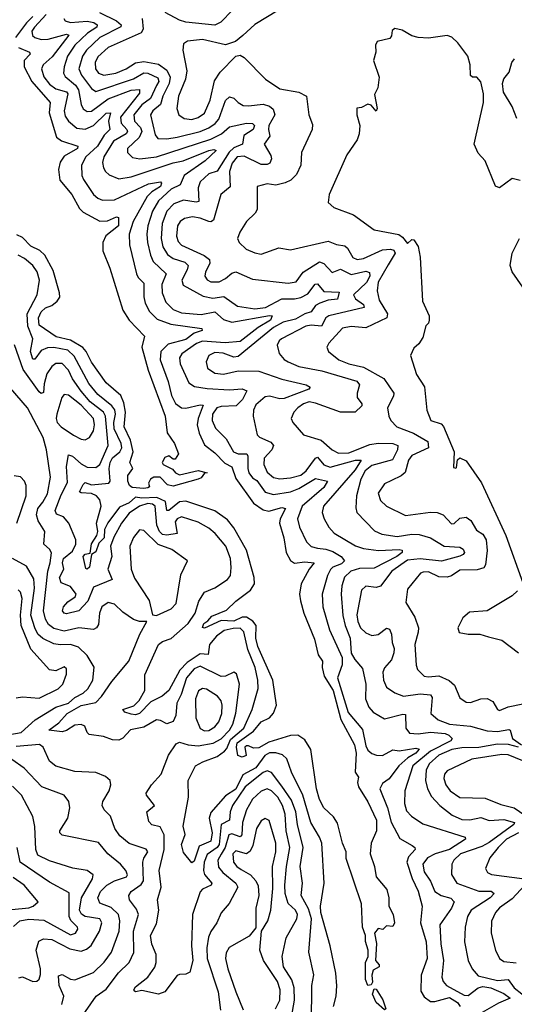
# Model space of a CAD drawing. Extents: x 1552033 to 1694788, y 811965 to 917215.
# Tile 516 of 632: x 1653932 to 1656295, y 890706 to 895410. Entities that reach past the tile are written whole.
import ezdxf

# ---------------------------------------------------------------- set-up
doc = ezdxf.new("R2010")
doc.units = 0

msp = doc.modelspace()

# ---------------------------------------------------------------- linework, layer by layer
at = {"layer": '0CON20XD'}
for points in [[(1653995.4, 895425), (1653965, 895394.2), (1653912.3, 895325)], [(1654059.1, 895435), (1654002, 895375), (1653990.8, 895355), (1653993.1, 895335), (1654003.6, 895325), (1654035, 895315.3), (1654067.6, 895317.6), (1654155, 895340), (1654166.2, 895336.2), (1654087.3, 895232.7), (1654043.6, 895195), (1654036.3, 895175), (1654047, 895137), (1654075, 895101.9), (1654105, 895079.8), (1654155, 895065.5), (1654161.9, 895055), (1654145.2, 894975), (1654149.8, 894949.8), (1654165.5, 894925.5), (1654205, 894891.6), (1654245, 894887.2), (1654285, 894903.8), (1654345, 894963.7), (1654365.2, 894965.2), (1654356.2, 894925), (1654362, 894885), (1654335, 894857.6), (1654303.9, 894806.1), (1654248, 894755), (1654227.8, 894715), (1654229.7, 894665), (1654236.5, 894646.5), (1654284.6, 894575), (1654305, 894556.8), (1654328.3, 894548.2), (1654385, 894548.9), (1654547.8, 894625), (1654605, 894635.5), (1654609.4, 894629.4), (1654605, 894613.7), (1654562.6, 894587.4), (1654541.4, 894565), (1654474, 894445), (1654455.2, 894385), (1654456.2, 894335), (1654490.7, 894195), (1654498.5, 894178.5), (1654525, 894151.2), (1654525.7, 894085.7), (1654532.1, 894055), (1654551.6, 894015), (1654588.4, 893978.4), (1654654.8, 893954.8), (1654802.5, 893935), (1654804.4, 893925), (1654765, 893911.8), (1654725, 893881.6), (1654641, 893859), (1654605.8, 893825), (1654603, 893785), (1654641.9, 893681.9), (1654656.9, 893615), (1654676, 893576), (1654705, 893555.9), (1654725, 893554.2), (1654795, 893570.3), (1654808.1, 893568.1), (1654784.2, 893505), (1654779.4, 893475), (1654789, 893435), (1654815, 893378.2), (1654865, 893341.2), (1654911.7, 893291.7), (1654945, 893273.4), (1654965, 893218.4), (1655049.5, 893099.5), (1655095, 893068.9), (1655122.5, 893062.5), (1655185, 893079), (1655201.8, 893075), (1655175.8, 893025), (1655172.7, 893005), (1655193.4, 892935), (1655204.8, 892864.8), (1655225.6, 892825.6), (1655245, 892813), (1655295, 892820.1), (1655338.4, 892815), (1655314.5, 892785.5), (1655276.7, 892715), (1655269.5, 892665), (1655273, 892633), (1655289.5, 892575), (1655340.3, 892450.3), (1655357.4, 892375), (1655378.5, 892345), (1655376.6, 892315), (1655387, 892273), (1655429.7, 892205), (1655466.7, 892066.7), (1655531.4, 891945), (1655538.9, 891905), (1655534.3, 891815), (1655551.2, 891791.2), (1655545.7, 891765), (1655551.1, 891745), (1655595, 891672.5), (1655636.8, 891585), (1655636.7, 891535), (1655611.9, 891475), (1655605.6, 891425), (1655626.7, 891365), (1655635.6, 891315), (1655686.1, 891253.9), (1655695.8, 891215), (1655696, 891175), (1655715.5, 891135.5), (1655722, 891095), (1655715, 891077.5), (1655685, 891080), (1655667.5, 891062.5), (1655645, 891067.5), (1655626.7, 891045), (1655636.2, 890996.2), (1655631.2, 890915), (1655650, 890895), (1655650, 890885), (1655620.6, 890869.4), (1655614.6, 890845.4), (1655617.6, 890812.4), (1655610.5, 890799.5), (1655595, 890795.6), (1655584.8, 890825), (1655583.6, 890905), (1655596.7, 890935), (1655597.5, 890965), (1655584.8, 891005.2), (1655584.6, 891035), (1655569.3, 891075), (1655565.2, 891185.2), (1655492.3, 891402.3)], [(1654313.1, 895445), (1654394.7, 895405), (1654416.8, 895385), (1654414.8, 895375.2), (1654315, 895325.5), (1654251.5, 895265), (1654232.6, 895235), (1654213.9, 895175), (1654227, 895145), (1654275, 895081.1), (1654295, 895067.5), (1654475, 895127), (1654525, 895155.5), (1654545, 895154.2), (1654592.7, 895132.7), (1654596.1, 895115), (1654585.1, 895094.9), (1654556.6, 895033.4), (1654515, 895002.6), (1654478.1, 894955), (1654481.3, 894925), (1654509.7, 894895), (1654515.7, 894875), (1654502.6, 894847.4), (1654447.7, 894795), (1654446.4, 894775), (1654471, 894751), (1654505.2, 894745.2), (1654585.6, 894755), (1654845, 894839.6), (1654895.8, 894865), (1654935, 894898.8), (1655015, 894916), (1655043.7, 894913.7), (1655054.5, 894905), (1655046.8, 894885), (1655003.2, 894856.8), (1654995.9, 894815), (1654955, 894797.7), (1654932.4, 894777.6), (1654875, 894686.2), (1654835, 894674.3), (1654794.7, 894635), (1654783.9, 894606.1), (1654788.1, 894541.9), (1654775, 894538.4), (1654715, 894548.1), (1654669.1, 894530.9), (1654634.8, 894495), (1654613.3, 894436.7), (1654608.3, 894365), (1654615.8, 894325), (1654637.6, 894287.6), (1654665, 894268.9), (1654720.9, 894250.9), (1654737.1, 894235), (1654732.6, 894215), (1654706, 894166), (1654712.4, 894142.4), (1654808.8, 894088.8), (1654855, 894079.7), (1654908, 894088), (1654972, 894042), (1655055, 894029), (1655106.5, 894035), (1655185, 894076.8), (1655245, 894076.5), (1655275, 894083), (1655309.3, 894100.7), (1655344, 894146), (1655355, 894148.6), (1655385, 894111.5), (1655458.7, 894108.7), (1655450.3, 894075), (1655405, 894070.3), (1655366.1, 894055), (1655345.9, 894044.1), (1655325, 894013.7), (1655295, 894004.8), (1655249.3, 893979.3), (1655191.1, 893965), (1655145, 893939), (1654975, 893801.1), (1654955, 893797.1), (1654904, 893816), (1654865, 893819.5), (1654835.3, 893805), (1654823.3, 893775), (1654829.6, 893745), (1654865, 893721.9), (1654905, 893716.8), (1654975, 893732.2), (1655075, 893731), (1655185, 893692.5), (1655300.8, 893665), (1655320, 893655), (1655313.1, 893645), (1655195, 893600.5), (1655175, 893598.8), (1655125, 893612), (1655105, 893608.4), (1655060.2, 893569.8), (1655049.6, 893545), (1655046.8, 893515), (1655066.7, 893426.7), (1655077.8, 893415), (1655132, 893392), (1655143.8, 893375), (1655137.1, 893355), (1655100.3, 893315), (1655097.8, 893285), (1655115, 893247.5), (1655145, 893222.5), (1655175, 893216.4), (1655225, 893220.5), (1655275, 893233.5), (1655300.3, 893255), (1655345, 893315.8), (1655355, 893319.1), (1655385, 893282.6), (1655415, 893271.7), (1655535.7, 893305.7), (1655563.5, 893305), (1655535, 893259), (1655383.4, 893085), (1655377.5, 893055), (1655387.1, 893025), (1655409.7, 892985), (1655435, 892957.1), (1655536, 892896), (1655575, 892883.5), (1655646, 892874), (1655745, 892879.3), (1655759.5, 892875), (1655759.2, 892865), (1655734.1, 892845), (1655625, 892788.8), (1655555, 892787.6), (1655514.5, 892775.5)], [(1654949.3, 895455), (1654892.3, 895397.7), (1654865, 895384.3), (1654725, 895397.7), (1654695, 895407.2), (1654626.5, 895443.5)], [(1655168.1, 895455), (1655055, 895386.7), (1654998.8, 895335), (1654963.6, 895306.4), (1654915, 895289.6), (1654805, 895315.8), (1654733.1, 895306.9), (1654714.7, 895295.3), (1654711.8, 895265), (1654730.2, 895165), (1654724, 895125), (1654690, 895045), (1654682.4, 894985), (1654692.7, 894955), (1654717.8, 894937.8), (1654755, 894932.3), (1654785, 894942.6), (1654815, 894963.2), (1654842.7, 895025), (1654862.3, 895117.7), (1654890.5, 895159.5), (1654965, 895236.2), (1654985, 895240), (1655005, 895228.8), (1655107.1, 895125), (1655175, 895080), (1655265, 895064.1), (1655302.1, 895045), (1655313.1, 894955), (1655330.8, 894909.2)], [(1654143.2, 895415), (1654148.9, 895405), (1654175, 895397.1), (1654255, 895403.5), (1654286.6, 895396.6), (1654302.9, 895385), (1654300.3, 895375), (1654255.9, 895345), (1654195, 895288.4), (1654159.8, 895235), (1654144.1, 895184.1), (1654141.7, 895155), (1654148.7, 895138.6), (1654197.9, 895097.9), (1654213, 895075), (1654225.5, 895005.5), (1654235, 894984.1), (1654255, 894971.6), (1654275, 894972.4), (1654355, 895032.5), (1654465, 895073.7), (1654505, 895076.9), (1654505, 895059.5), (1654414, 894945), (1654417.1, 894915), (1654443.7, 894885), (1654446.8, 894875), (1654441.3, 894865), (1654379.7, 894830.3), (1654333.5, 894755), (1654327.9, 894727.9), (1654332.8, 894702.8), (1654341.8, 894685), (1654359.4, 894669.4), (1654405, 894650.3), (1654465, 894658.4), (1654665, 894726.3), (1654713.8, 894736.2), (1654835, 894785.5), (1654859.3, 894789.3), (1654870.6, 894785), (1654818.3, 894735), (1654717, 894665), (1654698.3, 894621.7), (1654655, 894600.4), (1654595, 894543.9), (1654566.1, 894495), (1654544.1, 894425), (1654538.8, 894385), (1654542.1, 894345), (1654556.5, 894285), (1654570, 894255), (1654632.5, 894195), (1654611.7, 894145), (1654611.9, 894105), (1654630.6, 894060.6), (1654665.9, 894025.9), (1654705, 894009.4), (1654798.5, 894001.5), (1654865, 894013.5), (1654905, 893977.3), (1654945, 893965.5), (1655125, 893997), (1655138.8, 893995), (1655129.8, 893975), (1655071.1, 893938.9), (1654985, 893872.9), (1654914, 893866), (1654805, 893873.9), (1654776.8, 893863.2), (1654706.3, 893813.7), (1654695.9, 893795), (1654698.1, 893765), (1654740.7, 893675), (1654766.7, 893656.7), (1654828, 893648)], [(1654516.9, 895415), (1654521.6, 895365), (1654512.1, 895347.9), (1654355, 895276.8), (1654305, 895232.3), (1654292.3, 895205), (1654294.3, 895175), (1654308.8, 895155), (1654333.8, 895145), (1654390.6, 895155), (1654440, 895175), (1654485, 895203.5), (1654525, 895210.6), (1654595, 895196.7), (1654635, 895168.9), (1654650.8, 895135), (1654645.6, 895104.4), (1654616.5, 895045), (1654604.1, 895005), (1654568.6, 894975), (1654556.2, 894955), (1654579.7, 894859.7), (1654592.3, 894842.3), (1654635, 894840.2), (1654685, 894847.9), (1654795, 894875.9), (1654835, 894892.6), (1654866.1, 894913.9), (1654883.5, 894935), (1654915, 895023.3), (1654935, 895041.3), (1654955, 895034.6), (1654975, 895013.9), (1655000.4, 895000.4), (1655025, 894998.1), (1655095, 895007), (1655125, 894996.1), (1655142.3, 894982.3), (1655150.3, 894955), (1655123, 894905), (1655120.2, 894885), (1655127, 894853), (1655100.7, 894815), (1655131.8, 894761.8), (1655134.7, 894745), (1655127.7, 894725), (1655115, 894718.4), (1655085, 894717.4), (1655005, 894757.4), (1654971.7, 894755), (1654947.7, 894725), (1654934.2, 894685), (1654938.3, 894611.7), (1654892.5, 894575), (1654858, 894452), (1654845.6, 894444.4), (1654835, 894445.7), (1654795, 894461.2), (1654757.5, 894467.5), (1654719.4, 894460.6), (1654698, 894445), (1654686.3, 894425), (1654680.5, 894375), (1654689.9, 894349.9), (1654705, 894333.2), (1654813.5, 894283.5), (1654839.3, 894265), (1654840.3, 894245), (1654820, 894205), (1654816.8, 894185), (1654827.7, 894167.7), (1654845, 894157.3), (1654885, 894157.1), (1654915, 894173), (1654945, 894198.8), (1654965, 894205.8), (1655045, 894169.6), (1655215, 894150.5), (1655252.1, 894157.9), (1655286.2, 894203.8), (1655365, 894252.4), (1655385, 894245.8), (1655425, 894201.8), (1655465, 894218.8), (1655515, 894193.2), (1655585, 894207.9), (1655602.7, 894202.7), (1655604.8, 894185), (1655588.3, 894155), (1655526.6, 894095), (1655536.3, 894076.3), (1655575, 894048.7), (1655577.1, 894035), (1655408.8, 893995), (1655393.9, 893985), (1655373.8, 893946.2), (1655325, 893950), (1655299.1, 893945), (1655183.1, 893885), (1655170.9, 893875), (1655162.5, 893855), (1655172.2, 893815), (1655196.2, 893786.2), (1655214.3, 893775), (1655265, 893753.1), (1655375, 893731.7), (1655542.9, 893682.9), (1655554.7, 893665), (1655543.6, 893626.4), (1655544.1, 893605), (1655567.3, 893575), (1655567.1, 893565), (1655535.2, 893534.8), (1655465, 893534.6), (1655345, 893578.1), (1655315, 893583.6), (1655287.9, 893575), (1655260.4, 893555), (1655242.5, 893535), (1655228.5, 893505), (1655237.3, 893485), (1655287.3, 893427.3), (1655371.8, 893401.8), (1655425, 893354.3), (1655455, 893338.5), (1655505, 893340.1), (1655605, 893379.7), (1655645, 893387.5), (1655714.8, 893384.8), (1655738.2, 893375), (1655737.1, 893355), (1655713.3, 893306.7), (1655615, 893279.4), (1655582, 893255), (1655562.3, 893215), (1655541, 893135), (1655538.3, 893078.3), (1655543.3, 893055), (1655627.4, 892967.4), (1655661.8, 892951.8), (1655735, 892940.9), (1655805, 892951.7), (1655839.8, 892949.8), (1655895, 892933.7), (1655960.6, 892895), (1656035, 892890.2), (1656050.3, 892880.3), (1656056.8, 892865), (1656051.4, 892855), (1656035, 892846.1), (1655946.7, 892823.3), (1655845, 892833.6), (1655785, 892828.5), (1655710.3, 892775), (1655655, 892704), (1655635, 892696.8), (1655585, 892702.8), (1655564.7, 892685), (1655543, 892567), (1655546.8, 892535), (1655560.2, 892505), (1655585, 892480.7), (1655615, 892467.7), (1655645, 892472.5), (1655685, 892502.7), (1655698.1, 892498.1), (1655708.6, 892475), (1655711.5, 892435), (1655720.9, 892405), (1655719.1, 892385), (1655707.7, 892352.3), (1655675, 892312.9), (1655667.3, 892292.7), (1655670.3, 892255), (1655685, 892220.6), (1655723.9, 892193.9), (1655765, 892177.5), (1655845, 892189.1), (1655894.7, 892184.7), (1655902.2, 892172.2), (1655896.2, 892095), (1655931.8, 892065), (1655985, 892044.8), (1656085, 892034.8), (1656165, 892011.9), (1656215, 892010), (1656268.7, 892018.7), (1656275.3, 892015), (1656286.5, 891976.5), (1656328.9, 891945)], [(1656322.4, 894642.4), (1656285, 894651.2), (1656225, 894607.1), (1656205, 894614.2), (1656155, 894735.7), (1656121.8, 894771.8), (1656103.3, 894815), (1656147.9, 895015), (1656147.7, 895055), (1656135, 895113.3), (1656116.7, 895135), (1656095, 895136), (1656085, 895143.3), (1656084.4, 895195), (1656072.9, 895235), (1656025, 895299.2), (1655996, 895326), (1655975, 895334.4), (1655885, 895322.1), (1655835, 895324.5), (1655805, 895332.9), (1655759.7, 895359.7), (1655725, 895367.1), (1655711.1, 895358.9), (1655707.9, 895332.1), (1655700.3, 895319.7), (1655640, 895305), (1655632.3, 895287.7), (1655632.9, 895255), (1655622, 895215), (1655650, 895135), (1655642.5, 895085), (1655627.5, 895052.5), (1655640, 894985), (1655635, 894972.5), (1655611.2, 895001.2), (1655595, 895005.7), (1655565, 894990), (1655543, 894987), (1655542.7, 894955), (1655556.8, 894905), (1655554.6, 894865), (1655545, 894836), (1655494.5, 894765), (1655410, 894575), (1655405.9, 894535.9), (1655432.1, 894512.1), (1655527.4, 894477.4), (1655625, 894406.7), (1655743, 894383), (1655760.9, 894370.9), (1655785, 894341.2), (1655805, 894360), (1655815, 894358), (1655835, 894326.9), (1655845.6, 894275), (1655857.1, 894065), (1655887.5, 893995), (1655888.8, 893975), (1655885, 893960), (1655873, 893947), (1655858.3, 893891.7), (1655838.9, 893861.1), (1655815, 893841.2), (1655798.6, 893805), (1655828.2, 893715), (1655866.4, 893656.4), (1655877.9, 893545), (1655895.8, 893495), (1655945, 893479.7), (1655956.9, 893466.9), (1656006.9, 893345), (1656005, 893270), (1656015, 893266.7), (1656018.8, 893271.2), (1656023.6, 893306.4), (1656034, 893316), (1656065, 893302.9), (1656137.5, 893197.5), (1656254.6, 892945), (1656335, 892718.8)], [(1653926.6, 895276.6), (1653978.5, 895255), (1653981.8, 895245), (1653953.5, 895215), (1653954, 895185), (1653989.6, 895115), (1654077.2, 895015), (1654072.5, 894965), (1654108.6, 894848.6), (1654131, 894831), (1654209.2, 894805), (1654208.9, 894795), (1654145, 894758.2), (1654125, 894729.5), (1654116.7, 894695), (1654123.2, 894643.2), (1654180.5, 894575), (1654217.5, 894507.5), (1654235, 894490.2), (1654315, 894447), (1654351.1, 894448.9), (1654395, 894468.5), (1654404.4, 894464.4), (1654403.8, 894425), (1654342.8, 894377.2), (1654328.8, 894345), (1654330, 894305), (1654363.4, 894223.4), (1654425, 894022.7), (1654455, 893974.5), (1654528.5, 893898.5), (1654515.2, 893845), (1654545.1, 893735.1), (1654626.3, 893515), (1654635.9, 893435.9), (1654671.2, 893385), (1654690, 893335), (1654675, 893310), (1654665, 893310), (1654645, 893326.7), (1654625, 893317.5), (1654612.5, 893295), (1654617.5, 893285), (1654662.1, 893262.1), (1654675.8, 893245), (1654695, 893235.6), (1654783.9, 893256.1), (1654827.5, 893245), (1654815, 893243.3), (1654798.7, 893221.3), (1654785.4, 893214.6), (1654665, 893181.5), (1654638.3, 893188.3), (1654603.3, 893225), (1654572.5, 893225), (1654556.7, 893215), (1654547.5, 893195), (1654551.7, 893178.3), (1654545, 893174), (1654525, 893170), (1654470, 893175), (1654457.3, 893185), (1654448.8, 893205), (1654448, 893232), (1654472.5, 893265), (1654458.8, 893295), (1654474, 893346), (1654461.3, 893401.3), (1654431.2, 893465), (1654437.6, 893535), (1654429.5, 893579.5), (1654415.2, 893615.2), (1654345, 893675.6), (1654275, 893773.2), (1654249.2, 893825), (1654233.3, 893843.2), (1654175, 893878.8), (1654105.5, 893895), (1654025, 893951.1), (1654022.2, 893985), (1654035, 894013.8), (1654055, 894033.8), (1654085.4, 894044.6), (1654111.8, 894065), (1654123.3, 894085), (1654121.8, 894105), (1654092.1, 894212.1), (1654051.4, 894285), (1654027.9, 894307.9), (1653985, 894328.4), (1653945, 894370), (1653918.7, 894381.3)], [(1656307.2, 894937.3), (1656285.3, 894995), (1656243.5, 895063.5), (1656237.8, 895105), (1656245, 895126.7), (1656270.5, 895159.5), (1656283.2, 895205), (1656296.7, 895223.2)], [(1655330.8, 894909.2), (1655329.4, 894885), (1655278.9, 894775), (1655274.6, 894715), (1655255, 894671.1), (1655227, 894643), (1655199.9, 894630.1), (1655155, 894620), (1655114.7, 894625.3), (1655067.3, 894612.7), (1655066.2, 894503.8), (1655056.9, 894485), (1655015, 894445.8), (1654983.1, 894395), (1654973.3, 894365), (1654980, 894345), (1655014.2, 894314.2), (1655055, 894295.5), (1655085, 894290), (1655169.8, 894320.2), (1655225, 894311.1), (1655405, 894351.2), (1655445, 894335.3), (1655485, 894330), (1655498.5, 894318.5), (1655524.1, 894274.1), (1655545, 894264.4), (1655575, 894269.5), (1655665, 894311.2), (1655704.2, 894314.2), (1655718.7, 894308.7), (1655725.4, 894295), (1655691.6, 894238.4), (1655645, 894155.4), (1655640, 894115), (1655649.8, 894069.8), (1655688.7, 894005), (1655686.1, 893985), (1655585, 893937.3), (1655515, 893944.8), (1655475, 893936.2), (1655409.1, 893865), (1655400, 893845), (1655407.8, 893825), (1655456.4, 893785), (1655505.2, 893765.2), (1655575, 893749.8), (1655671.8, 893695), (1655718.8, 893625), (1655718.4, 893611.6), (1655688.5, 893555), (1655695.5, 893515.5), (1655705.6, 893495), (1655734.4, 893464.4), (1655813.9, 893433.9), (1655882.5, 893395), (1655884.6, 893365), (1655805, 893327.1), (1655790.2, 893305), (1655772.8, 893247.3), (1655755, 893231.3), (1655707.8, 893207.8), (1655675, 893191.9), (1655645, 893147.5), (1655655, 893112.9), (1655685, 893085.5), (1655775, 893041.3), (1655895, 893057.8), (1655925.9, 893055.9), (1655955, 893044.4), (1655995, 893000.6), (1656007.6, 893002.4), (1656035, 893028.2), (1656065, 893033.2), (1656087.9, 893017.9), (1656115, 892971.1), (1656145, 892951.9), (1656161.1, 892925), (1656165.8, 892874.3), (1656157.5, 892805), (1656148.7, 892791.3), (1656117.8, 892782.2), (1656035, 892780.6), (1655995, 892752.2), (1655975, 892747.1), (1655935, 892748.2), (1655885, 892771.6), (1655859.2, 892770.8), (1655847.1, 892765), (1655785, 892688.8), (1655776.4, 892625), (1655819.6, 892555), (1655836.8, 892505), (1655836.4, 892483.6), (1655819.3, 892425), (1655825.8, 892325.8), (1655832.7, 892305), (1655865, 892273.9), (1655885, 892269.7), (1655935, 892275.7), (1655983.5, 892253.5), (1656010, 892230), (1656035, 892170), (1656065, 892150), (1656085, 892148.2), (1656135, 892165.4), (1656166.1, 892166.1), (1656192.1, 892152.1), (1656214.7, 892114.7), (1656225, 892110), (1656265, 892126.7), (1656335, 892140.9)], [(1656335, 894131.4), (1656285.4, 894205), (1656275.9, 894235), (1656285.5, 894294.5), (1656319.2, 894365)], [(1655492.3, 891402.3), (1655491.5, 891435), (1655474.8, 891475), (1655451.1, 891571.1), (1655431.8, 891601.8), (1655385, 891644.4), (1655365, 891684), (1655349.8, 891735), (1655323.6, 891923.6), (1655295, 891969.7), (1655261, 891991), (1655225, 891990), (1655121.5, 891958.5), (1655075, 891931.9), (1655049.6, 891929.6), (1655025, 891941.2), (1655015, 891940), (1655007.5, 891935), (1655013.3, 891895), (1654995, 891886), (1654974, 891894), (1654967.1, 891935), (1654970.3, 891955), (1655049.2, 892010.8), (1655085, 892055.2), (1655125.6, 892074.4), (1655145, 892097.3), (1655159, 892135), (1655141.6, 892255), (1655069.7, 892415), (1655059.7, 892455), (1655061, 892515), (1655046.2, 892536.2), (1655015.7, 892555.7), (1654995, 892555.9), (1654955, 892535.9), (1654895, 892540), (1654815, 892502.5), (1654805.8, 892505.8), (1654811.1, 892525), (1654831.4, 892538.6), (1654849.3, 892560.7), (1654920.8, 892589.2), (1654965, 892631.5), (1655035.4, 892684.6), (1655053.7, 892715), (1655051.7, 892745), (1655015.6, 892875.6), (1654955, 892982.8), (1654925, 893020), (1654865, 893063.3), (1654725, 893110.3), (1654695, 893107.2), (1654645, 893065.8), (1654635.4, 893065.4), (1654628.5, 893108.5), (1654587.3, 893127.3), (1654515, 893124.5), (1654485, 893129.1), (1654455, 893102.3), (1654409.1, 893080.9), (1654353.7, 893006.3), (1654336.4, 892975), (1654335.9, 892935), (1654310.3, 892909.7), (1654295, 892867.5), (1654275.3, 892854.7), (1654265, 892793.7), (1654255, 892784.8), (1654247.9, 892787.9), (1654234.8, 892845), (1654245, 892855.9), (1654268.5, 892861.5), (1654274.4, 892905.6), (1654301.1, 892945), (1654304.8, 892965), (1654299.6, 893005), (1654321, 893085), (1654315, 893116.8), (1654299, 893135), (1654275, 893145.7), (1654225, 893149.3), (1654218.5, 893155), (1654235, 893190), (1654245, 893198.4), (1654275, 893187.1), (1654358.5, 893195), (1654364.8, 893205.2), (1654359.2, 893265), (1654363.6, 893295), (1654375, 893316.1), (1654410.2, 893345), (1654419.6, 893365), (1654417, 893385), (1654383.6, 893455), (1654382, 893485), (1654389.5, 893525), (1654385.8, 893545.8), (1654371.5, 893565), (1654305, 893618.7), (1654262.3, 893672.3), (1654193, 893803), (1654161.4, 893831.4), (1654095, 893844.3), (1654065, 893842.5), (1654035, 893829.4), (1654005, 893787.5), (1653995, 893787.8), (1653984.3, 893825), (1653994.2, 893885), (1653970.5, 893945), (1653967.6, 894005), (1654016.3, 894095), (1654026.4, 894165), (1654014.8, 894205), (1653995.1, 894235.1), (1653955, 894269.6), (1653925, 894284.3)], [(1655430.7, 890695), (1655444.7, 890745.3), (1655446.6, 890793.4), (1655442.2, 890855), (1655415.8, 890985), (1655370, 891145), (1655369.2, 891175), (1655386.1, 891285), (1655375.7, 891475), (1655364.8, 891504.8), (1655323.7, 891575), (1655284.9, 891704.9), (1655231.3, 891815), (1655207.9, 891877.9), (1655187.2, 891897.2), (1655155, 891908), (1655125, 891906.6), (1655103.2, 891895), (1655059.6, 891835), (1654997.7, 891802.3), (1654965, 891733.1), (1654915, 891702.1), (1654845, 891622.3), (1654836.6, 891595), (1654851.8, 891525), (1654845.5, 891485), (1654789.2, 891460.8), (1654765, 891390), (1654755, 891382.5), (1654715, 891430.6), (1654705, 891470), (1654722.4, 891517.6), (1654712.6, 891557.4), (1654738.4, 891695), (1654736.9, 891775), (1654771.9, 891845), (1654807.1, 891865), (1654875, 891890), (1654910.2, 891915), (1654921.6, 891928.4), (1654938.5, 891971.5), (1655003, 892025), (1655042.9, 892115), (1655071.1, 892215), (1655069.8, 892255), (1655056.3, 892315), (1655021.4, 892401.4), (1655003.4, 892485), (1654985, 892503.1), (1654951.2, 892501.2), (1654909, 892491), (1654871.7, 892465), (1654839.3, 892425), (1654832.2, 892377.8), (1654795, 892380), (1654731.8, 892338.2), (1654697.4, 892302.6), (1654644.7, 892205), (1654612, 892178), (1654559.3, 892150.7), (1654505, 892095.8), (1654485, 892089.1), (1654465, 892091.6), (1654435, 892102.3), (1654425.5, 892115), (1654478.1, 892131.9), (1654502.9, 892157.1), (1654529.1, 892205), (1654530, 892280), (1654595, 892424.7), (1654615, 892439.4), (1654656.3, 892453.7), (1654736.2, 892525), (1654770, 892575), (1654787.4, 892632.6), (1654814.8, 892675.2), (1654865, 892695.3), (1654925.5, 892735), (1654939.2, 892755), (1654943, 892793), (1654938.4, 892835), (1654916.8, 892895), (1654865.8, 892955.8), (1654835, 892981.4), (1654785, 893009.1), (1654705, 893034.2), (1654685, 893025.8), (1654675, 893010.8), (1654683.8, 892955), (1654635, 892946.5), (1654615, 892949.9), (1654599.9, 892965), (1654587.3, 892995), (1654579.4, 893085), (1654566, 893096), (1654545, 893098.2), (1654504.3, 893085.7), (1654455, 893051.7), (1654418.3, 893005), (1654381.6, 892938.4), (1654365.6, 892895), (1654372.2, 892845), (1654352.7, 892785), (1654373.5, 892735), (1654285, 892698.5), (1654258.2, 892631.8), (1654215, 892586.3), (1654155, 892572), (1654144.2, 892574.2), (1654136.8, 892585), (1654141.1, 892605), (1654161.7, 892628.3), (1654197.1, 892652.9), (1654201.3, 892665), (1654175, 892702.6), (1654129.7, 892719.7), (1654121.6, 892745), (1654142.3, 892785), (1654136, 892815), (1654141.6, 892835), (1654185, 892870.6), (1654200.6, 892905), (1654200.4, 892925), (1654167.2, 893005), (1654141.8, 893035), (1654108.1, 893048.1), (1654101.7, 893065), (1654129.4, 893140.6), (1654160.6, 893199.4), (1654155.5, 893275), (1654165, 893330.4), (1654185, 893324.8), (1654225, 893287.5), (1654255, 893271.6), (1654295, 893271.1), (1654315, 893285.5), (1654354.4, 893375.6), (1654341.4, 893515), (1654332.4, 893535), (1654269.2, 893585), (1654225, 893634.4), (1654183.8, 893693.8), (1654165, 893735.3), (1654135, 893766.6), (1654105, 893767.7), (1654085, 893752.9), (1654062.3, 893717.7), (1654049.7, 893670.3), (1654045, 893629.2), (1654035, 893623.4), (1654025, 893631.8), (1653948.3, 893738.3), (1653906.5, 893856.5)], [(1655326.8, 890615), (1655327.5, 890795), (1655336.8, 890846.8), (1655313.2, 890955), (1655326, 891115), (1655312.2, 891162.2), (1655277, 891225), (1655283, 891285), (1655271.9, 891365), (1655286.7, 891455), (1655258.7, 891565), (1655250.9, 891625), (1655231.3, 891681.3), (1655185, 891748.3), (1655135, 891813.2), (1655115, 891821.4), (1655095, 891813.3), (1655010, 891745), (1654948.8, 891655), (1654938.3, 891625), (1654935.1, 891584.9), (1654894.5, 891565), (1654885, 891470), (1654875, 891454.9), (1654828, 891422), (1654812.7, 891385), (1654810.1, 891345), (1654815, 891326.2), (1654850.7, 891285), (1654846.4, 891275), (1654805, 891256.2), (1654795, 891243.8), (1654758.3, 891135), (1654752.6, 890985), (1654759.6, 890915), (1654745, 890860), (1654725, 890849.4), (1654695, 890848.8), (1654685, 890842.9), (1654625, 890766.1), (1654595, 890754.2), (1654515, 890771.4), (1654485, 890765.7), (1654479.7, 890769.7), (1654476.9, 890775), (1654485, 890790), (1654544.2, 890835.8), (1654577.4, 890882.6), (1654583.8, 890905), (1654583.6, 890943.6), (1654563.4, 890993.4), (1654557.1, 891035), (1654585, 891090.5), (1654596.3, 891155), (1654590, 891205), (1654607.6, 891265), (1654598.8, 891345), (1654622.5, 891445), (1654622.4, 891515), (1654603, 891553), (1654563.8, 891563.9), (1654548.7, 891578.7), (1654539.4, 891625), (1654576.2, 891655), (1654537.8, 891705), (1654536.5, 891715), (1654562.3, 891755), (1654607.7, 891805), (1654643.7, 891896.3), (1654679.1, 891950.9), (1654695, 891958.5), (1654736.2, 891945), (1654785, 891941), (1654857, 891953), (1654895, 891974.1), (1654934.5, 892015), (1654951, 892045), (1654965, 892097.1), (1654982.6, 892235), (1654967.5, 892285), (1654955, 892293.3), (1654915.7, 892274.3), (1654895, 892272.6), (1654795, 892320.8), (1654765, 892308.2), (1654728.2, 892265), (1654703.4, 892186.6), (1654682, 892145), (1654678.3, 892085), (1654665, 892056.5), (1654635, 892045.4), (1654605, 892061.8), (1654585, 892065.5), (1654525, 892029.5), (1654462.1, 892017.9), (1654425, 891978.1), (1654405, 891968.6), (1654375, 891969.2), (1654332.5, 891985), (1654264.5, 891994.5), (1654254, 892005), (1654242.5, 892035), (1654225, 892042.7), (1654195, 892039.8), (1654156, 892014), (1654135, 892007.4), (1654071.1, 892015), (1654118.9, 892051.1), (1654159.3, 892095), (1654225, 892134.1), (1654295, 892147.7), (1654322.8, 892177.2), (1654372.1, 892247.9), (1654454.2, 892345), (1654506.2, 892473.8), (1654540, 892535), (1654505, 892534.2), (1654475, 892544.4), (1654425, 892580), (1654385, 892618.2), (1654355, 892625.9), (1654324, 892605), (1654313.4, 892575), (1654308.8, 892521.2), (1654299.4, 892505), (1654285, 892497.3), (1654215, 892503.8), (1654145, 892488.4), (1654095, 892501.6), (1654069.8, 892519.8), (1654055, 892545.6), (1654045.2, 892585), (1654065.9, 892775), (1654078, 892815), (1654083.2, 892863.2), (1654075, 892880.9), (1654047.3, 892905), (1654052.5, 892965), (1654020, 893015), (1654012.7, 893045), (1654019.3, 893075), (1654042.2, 893105), (1654064.9, 893145.1), (1654080, 893225), (1654060.6, 893355), (1654043.8, 893413.8), (1653969.1, 893555), (1653805, 893742.9)], [(1654828, 893648), (1654935, 893641), (1654995, 893646), (1655016.4, 893636.4), (1654996.7, 893595), (1654966.8, 893565), (1654895, 893562.3), (1654874, 893555), (1654852.6, 893525), (1654851.7, 893495), (1654868, 893458), (1654917.7, 893407.7), (1654953.5, 893345), (1654975, 893335.2), (1655016.6, 893335), (1655022.5, 893325), (1655021.2, 893265), (1655026.7, 893245), (1655045, 893221.6), (1655065, 893208.1), (1655105, 893153), (1655145, 893141), (1655225, 893154.5), (1655265, 893169.9), (1655345, 893218.7), (1655403.1, 893205), (1655385.5, 893175), (1655281.5, 893085), (1655259.1, 893025), (1655268.5, 892985), (1655301.8, 892915), (1655325, 892892.5), (1655355, 892884.4), (1655395, 892880.4), (1655428.4, 892868.4), (1655468.4, 892845), (1655483.2, 892825), (1655469, 892811), (1655428.5, 892795), (1655416.3, 892783.7), (1655402.2, 892755), (1655376.4, 892665), (1655380.5, 892605), (1655411.6, 892495), (1655472.4, 892362.4), (1655472.4, 892327.6), (1655450.9, 892265), (1655500.7, 892100.7), (1655569.5, 892019.5), (1655585, 891940.4), (1655595, 891920.7), (1655615, 891904.3), (1655636, 891896), (1655665, 891894.4), (1655715, 891921.8), (1655745, 891917.4), (1655825, 891929.8), (1655840.9, 891925), (1655824.8, 891905), (1655786.1, 891883.9), (1655743.9, 891845), (1655697.6, 891782.4), (1655665, 891760.9), (1655653, 891735), (1655688.5, 891645), (1655706.2, 891576.2), (1655747.7, 891497.7), (1655807.5, 891465), (1655820, 891455), (1655821.9, 891445), (1655790.3, 891409.7), (1655781.8, 891385), (1655806.6, 891306.6), (1655836.3, 891246.3), (1655854.6, 891175.4), (1655847.6, 891095), (1655873.2, 891005), (1655879.2, 890925), (1655849.6, 890845), (1655848.8, 890768.8), (1655865, 890741.5), (1655895, 890719.1), (1655915, 890719), (1655985, 890737.7), (1656023.6, 890715), (1656035.6, 890695)], [(1654245, 893402.9), (1654265, 893414.5), (1654284.1, 893445.9), (1654289.4, 893475), (1654284, 893505), (1654225, 893568.5), (1654165, 893616.7), (1654145, 893618.9), (1654133.8, 893605), (1654108.9, 893525), (1654105.7, 893505), (1654110.8, 893485), (1654130, 893465), (1654188.9, 893425), (1654225, 893405.4), (1654245, 893402.9)], [(1653918.8, 893005), (1653962.5, 893135), (1653962.2, 893185), (1653954.5, 893204.5), (1653935.5, 893225.5), (1653905, 893231.4)], [(1654585, 892564.2), (1654655, 892594.5), (1654679, 892621), (1654702.6, 892757.4), (1654733.3, 892825), (1654658.4, 892878.4), (1654593.2, 892903.2), (1654525, 892970), (1654505, 892972.7), (1654475, 892936.7), (1654458.9, 892895), (1654464.8, 892785), (1654481.1, 892741.1), (1654551.2, 892635), (1654567, 892567), (1654585, 892564.2)], [(1653875, 891993.1), (1653938.6, 892005), (1654005.7, 892064.3), (1654105, 892125.6), (1654165, 892143.8), (1654195, 892171.6), (1654235, 892192.4), (1654257.1, 892212.9), (1654281.6, 892255), (1654287.3, 892317.3), (1654255, 892372.3), (1654212.3, 892412.3), (1654175.4, 892425.4), (1654125, 892422.8), (1654095, 892428.8), (1654043, 892453), (1654019.4, 892475), (1654003.9, 892505), (1653985.9, 892565), (1654003.5, 892693.5), (1653998.8, 892738.8), (1653965, 892798.5), (1653897.8, 892835)], [(1655514.5, 892775.5), (1655483.3, 892746.7), (1655471.5, 892705), (1655468.4, 892665), (1655476.1, 892563.9), (1655486.6, 892515), (1655511, 892455), (1655515, 892384), (1655532.6, 892352.6), (1655569.5, 892309.5), (1655585.7, 892235), (1655584.7, 892165), (1655600.4, 892125), (1655621.2, 892101.2), (1655675, 892069.6), (1655762, 892092), (1655775, 892090), (1655776.6, 892025), (1655795, 892001.2), (1655835, 891998.7), (1655895, 892006.4), (1655965, 891999.7), (1655982.1, 891992.1), (1655998.2, 891975), (1655991.8, 891965), (1655894.1, 891915.9), (1655810.7, 891845), (1655771.9, 891725), (1655770.9, 891665), (1655780.1, 891630.1), (1655803.3, 891605), (1655858.6, 891568.6), (1656060, 891505), (1656062.5, 891495), (1655985, 891444.9), (1655916.8, 891425), (1655880.3, 891405), (1655858.6, 891375), (1655865, 891338.1), (1655894.6, 891294.6), (1655915.3, 891245), (1655945, 891225.7), (1655992.3, 891212.3), (1656007.3, 891195), (1655994.2, 891165), (1655940, 891085), (1655944.3, 890995), (1655956.7, 890915), (1655948.9, 890835), (1655955.4, 890815), (1655971.5, 890795), (1656055, 890750.2), (1656075, 890748.5), (1656121.6, 890785), (1656145, 890790.6), (1656183.2, 890785), (1656245, 890757.9), (1656275.3, 890734.7), (1656219.3, 890710.7), (1656130.1, 890659.9)], [(1653915, 892170.4), (1653944.7, 892174.7), (1654025, 892168.5), (1654116.6, 892213.4), (1654138.9, 892235), (1654155, 892282.5), (1654155, 892308.8), (1654145, 892317.8), (1654105, 892299.2), (1654075, 892304.4), (1653985, 892402.7), (1653938.6, 892515), (1653936.1, 892565), (1653943.2, 892645), (1653936.5, 892675), (1653925, 892686.7)], [(1656309.5, 892680.5), (1656285, 892658), (1656165, 892586), (1656080.2, 892579.8), (1656048.3, 892551.7), (1656025.5, 892505), (1656032.3, 892482.3), (1656075, 892474.5), (1656130, 892475), (1656171.9, 892461.9), (1656235, 892446), (1656315, 892384.3)], [(1654815, 892012.6), (1654835, 892013.7), (1654865, 892032.1), (1654883.2, 892055), (1654897.2, 892095), (1654899.7, 892135), (1654895, 892155.6), (1654877.7, 892177.7), (1654825, 892210.8), (1654805, 892215.3), (1654786.5, 892203.5), (1654772.2, 892165), (1654772.9, 892075), (1654793.7, 892023.7), (1654815, 892012.6)], [(1654221.4, 890635), (1654298.1, 890745), (1654345, 890778.9), (1654403.8, 890856.2), (1654454.7, 890905), (1654476.6, 890953.4), (1654475.6, 891055), (1654499, 891135), (1654490.5, 891160.5), (1654456.6, 891205), (1654452.7, 891225), (1654464.7, 891245), (1654511.9, 891278.1), (1654523.5, 891295), (1654520.2, 891385), (1654525.2, 891404.8), (1654544.3, 891435), (1654536.9, 891446.9), (1654455, 891474.7), (1654411, 891511), (1654387, 891545), (1654365.7, 891604.3), (1654335.3, 891635), (1654326.8, 891655), (1654328.8, 891675), (1654358.9, 891725), (1654367.8, 891755), (1654364.3, 891775), (1654342.5, 891795), (1654295, 891812.7), (1654195, 891818.2), (1654105, 891844.1), (1654075, 891867.5), (1654043.7, 891933.7), (1654027, 891947), (1653915, 891936.8)], [(1656315, 891934.1), (1656267.5, 891947.5), (1656215, 891949.2), (1656125, 891933.5), (1656045, 891931.2), (1655997, 891923), (1655935, 891895.5), (1655887.9, 891855), (1655873.8, 891825), (1655871.3, 891775), (1655879.5, 891735), (1655899.1, 891699.1), (1655940, 891655), (1655998.9, 891608.9), (1656045, 891588.3), (1656083, 891587), (1656135, 891598.5), (1656175, 891583.5), (1656245, 891589.2), (1656295.3, 891575), (1656292.8, 891565), (1656175, 891478.8), (1656140.2, 891459.8), (1656038.4, 891425), (1656006.6, 891395), (1655995.9, 891375), (1655995.3, 891325.3), (1656020.4, 891285), (1656125, 891246.2), (1656185, 891246), (1656198, 891235), (1656179.7, 891215), (1656089.4, 891155), (1656071.4, 891125), (1656060.9, 891075), (1656057.3, 891005), (1656073.9, 890915), (1656092.9, 890875), (1656122.1, 890842.1), (1656215, 890820), (1656265, 890824.8), (1656295, 890784.5), (1656367.7, 890727.7)], [(1656335, 891868.5), (1656265, 891897), (1656235, 891898.7), (1656092.8, 891877.2), (1655975, 891821.8), (1655961.1, 891805), (1655959.1, 891785), (1655967.8, 891755), (1655988, 891725), (1656035, 891694.1), (1656095, 891692.5), (1656155, 891690.4), (1656230.8, 891660.8), (1656295, 891644.8), (1656345, 891609)], [(1654133.6, 890705), (1654143.2, 890745), (1654120.8, 890795), (1654117.5, 890842.5), (1654135, 890847.5), (1654175, 890825.9), (1654195, 890823.4), (1654285, 890858.2), (1654335, 890907.3), (1654370.8, 890955), (1654407.7, 891055), (1654410.8, 891105), (1654403.8, 891135), (1654368.9, 891168.9), (1654315, 891188.5), (1654304.7, 891215), (1654317.5, 891245), (1654348.2, 891275), (1654384.2, 891295.8), (1654442.1, 891315), (1654446.8, 891325), (1654439.7, 891345), (1654413.8, 891375), (1654353.4, 891425), (1654309.1, 891479.1), (1654134.2, 891514.2), (1654123.5, 891525), (1654123.8, 891535), (1654162.7, 891595), (1654171.5, 891645), (1654166.7, 891675), (1654144.3, 891705), (1654037.8, 891745), (1653953.9, 891833.9), (1653895.2, 891875.2)], [(1653927.6, 890832.4), (1653945, 890837.3), (1653995, 890814.1), (1654013.3, 890816.7), (1654024.7, 890825.3), (1654032.2, 890847.7), (1654032.2, 890875), (1654011.2, 890965), (1654022.8, 891007.2), (1654045, 891018), (1654085, 891014.7), (1654171.2, 890971.2), (1654225, 890959.5), (1654251.2, 890968.8), (1654273.4, 890986.6), (1654312.9, 891055), (1654324.2, 891095), (1654315.5, 891115), (1654245.4, 891125.4), (1654227.1, 891137.1), (1654218.4, 891155), (1654228.1, 891215), (1654280, 891305), (1654282.9, 891325), (1654255, 891345.4), (1654185.9, 891355.9), (1654075, 891391.4), (1654018.6, 891418.6), (1654009, 891445), (1654004.8, 891555), (1653995, 891602.9), (1653940, 891705), (1653897.7, 891747.7)], [(1655229.1, 890635), (1655244.8, 890725), (1655243.7, 890785), (1655232, 890822), (1655193, 890885), (1655186.7, 890935), (1655205, 891022.9), (1655255.3, 891115), (1655259.7, 891135), (1655250, 891155), (1655215, 891187.5), (1655200.8, 891235), (1655198.4, 891275), (1655206.2, 891365), (1655222.5, 891455), (1655204.5, 891535), (1655199.6, 891615), (1655187.9, 891655), (1655164.9, 891694.9), (1655135, 891726), (1655113.9, 891736.1), (1655085.7, 891724.3), (1655045, 891686), (1655014.8, 891635), (1654995.8, 891575), (1654993.9, 891515), (1654985, 891505.7), (1654945, 891519.7), (1654931.6, 891515), (1654913.5, 891455), (1654895, 891423.6), (1654878.5, 891395), (1654881.2, 891361.2), (1654901.9, 891335), (1654965.3, 891285), (1654974.7, 891265), (1654933.1, 891186.9), (1654895, 891142.5), (1654874.6, 891095), (1654845, 891054.5), (1654833.9, 891026.1), (1654825.9, 890975), (1654827.4, 890925), (1654879.8, 890765), (1654891.8, 890678.2)], [(1655153.9, 890685), (1655174.4, 890725), (1655177.2, 890775), (1655164, 890815), (1655096.5, 890915), (1655079.4, 890965), (1655087.5, 891055), (1655118.2, 891105), (1655132.4, 891155), (1655141.2, 891258.8), (1655140.2, 891365), (1655155.9, 891435), (1655155.2, 891475), (1655124.6, 891584.6), (1655105, 891593.5), (1655085, 891582.7), (1655062.6, 891545), (1655046, 891465), (1655032.9, 891437.1), (1655015, 891424.8), (1654965, 891439.2), (1654950.9, 891425), (1654953.6, 891385), (1654969.2, 891365), (1654990.7, 891350.7), (1655034.1, 891324.1), (1655059.6, 891295), (1655071.3, 891271.3), (1655074.6, 891225), (1655060.4, 891165), (1655059.4, 891070.6), (1655028.3, 891031.7), (1654932.4, 890977.6), (1654918.4, 890951.6), (1654915.3, 890925), (1654925.7, 890875), (1654964.2, 890765), (1655000.1, 890680.1)], [(1656315, 891524.9), (1656258.1, 891495), (1656217.1, 891455), (1656178.7, 891405), (1656156.7, 891355), (1656167.1, 891335), (1656185.9, 891325.9), (1656343.3, 891305)], [(1653902.2, 891077.8), (1653932.7, 891105), (1653975, 891113), (1654047.8, 891107.8), (1654175, 891037.3), (1654198.9, 891045), (1654210.3, 891065), (1654207.9, 891075), (1654175.7, 891105.7), (1654168, 891125), (1654167.9, 891237.9), (1654075, 891289.6), (1653934.9, 891384.9), (1653919.7, 891455)], [(1653895, 891159), (1653975, 891166.9), (1653996.9, 891175), (1654020, 891195), (1653953.8, 891275), (1653901.2, 891311.2)], [(1656344.8, 891275), (1656285, 891210.3), (1656225, 891167.2), (1656204.6, 891145), (1656186.4, 891103.6), (1656183.9, 891045), (1656204.6, 890965), (1656225, 890924.3), (1656245, 890910), (1656303.7, 890903.7)], [(1655675, 890680), (1655634.6, 890715), (1655618, 890755), (1655625, 890780), (1655635, 890778), (1655666.6, 890726.6), (1655682, 890685), (1655675, 890680)]]:
    msp.add_lwpolyline(points, dxfattribs=at)

doc.saveas('drawing.dxf')
